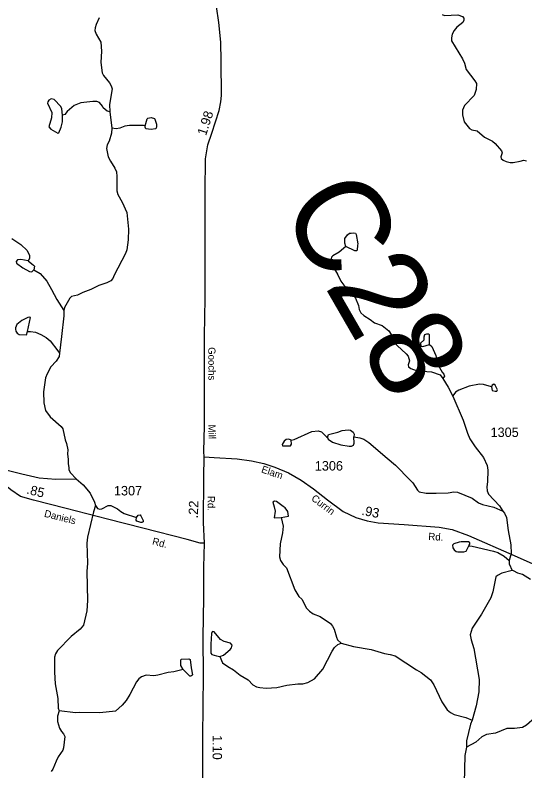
# Model space of a CAD drawing. Extents: x 2056842 to 2160602, y 826753 to 1016856.
# Drawn here: x 2084160 to 2090896, y 935892 to 945870 of the extents above; entities that cross this region are included whole.
import ezdxf

# ---------------------------------------------------------------- set-up
doc = ezdxf.new("R2010")
doc.units = 0
for name, color, linetype in [('Exist Hydrographic Creek Single Shore', 7, 'Continuous'), ('Exist Hydrographic Misc Water Feature', 7, 'Continuous'), ('Exist Hydrographic Pond Under 1500 Sq Ft', 7, 'Continuous'), ('Exist Road Secondary Mileage Hundredths English Label', 7, 'Continuous'), ('Exist Road Secondary Structure Culvert Number Label', 7, 'Continuous'), ('Exist Road Secondary Type 51 Attributed', 7, 'Continuous'), ('Exist Road Secondary Type 51 Label', 7, 'Continuous'), ('Exist Road Secondary Type 51 Number Label', 7, 'Continuous')]:
    doc.layers.add(name, color=color, linetype=linetype)

msp = doc.modelspace()

# ---------------------------------------------------------------- linework, layer by layer
at = {"layer": 'Exist Hydrographic Creek Single Shore'}
for points in [[(2085269.7, 945832.1), (2085229.9, 945746), (2085216.1, 945700), (2085214.2, 945667.9), (2085230.2, 945618), (2085290.7, 945514.4), (2085303, 945394.4), (2085293.6, 945242.3), (2085311.8, 945108.4), (2085328.2, 945074.6), (2085406.2, 944974.8), (2085430.6, 944934.6), (2085442.6, 944894.7), (2085405.2, 944690.7), (2085411.4, 944592.8)], [(2089801.2, 945876.2), (2089835.4, 945864.3), (2090011.1, 945872.8), (2090073.3, 945851.1), (2090089.3, 945831.1), (2090089.4, 945803.2), (2090075.6, 945771), (2089997.6, 945711), (2089961.9, 945666.8), (2089933.9, 945616.8), (2089924.1, 945570.7), (2089924.3, 945530.7), (2090073.2, 945291), (2090097.3, 945237.4), (2090121.5, 945153.2), (2090235.9, 945003.8), (2090256.1, 944965.7), (2090252.2, 944889.6), (2090224.6, 944807.8), (2090098.8, 944675.2), (2090073.2, 944613.1), (2090069.4, 944555.1), (2090095.6, 944459.4), (2090164, 944371.3), (2090195.8, 944355.6), (2090265.8, 944344), (2090362.1, 944258), (2090466.4, 944206.6), (2090504.5, 944176.6), (2090586.8, 944078.7), (2090594.7, 944051), (2090578.9, 943998.8), (2090583, 943976.8), (2090609.1, 943954.9), (2090649.1, 943935), (2090699.4, 943923.2), (2090739.1, 943923.3), (2090835.3, 943943.6), (2090883.1, 943953.8), (2090919, 943943.9)], [(2085411.4, 944592.8), (2085438, 944376.9)], [(2085438, 944376.9), (2085434.4, 944312.7), (2085404.6, 944204.7), (2085376.7, 944156.7), (2085367.2, 944108.7), (2085391.5, 944000.6), (2085419.5, 943940.9), (2085477.9, 943848.8), (2085499.9, 943801.1), (2085506.1, 943737), (2085502.6, 943551), (2085517, 943503.1), (2085575.3, 943401.2), (2085637.8, 943265.3), (2085658.5, 943045.4), (2085652.8, 942901.5), (2085635, 942769.6), (2085617.3, 942721.4), (2085468.3, 942437), (2085452.3, 942393.1), (2085424.4, 942360.8), (2085372.7, 942334.7), (2085264.6, 942300.5), (2085158.9, 942247.9), (2085055, 942205.8), (2084983.1, 942173.4), (2084903.3, 942153.1), (2084883.2, 942133.2), (2084813.6, 942009), (2084801.7, 941968.8)], [(2084114.9, 942918.9), (2084235.1, 942839.2), (2084319.4, 942763.6), (2084351.6, 942695.6), (2084351.8, 942655.6), (2084331.9, 942627.6)], [(2088530.7, 942814.5), (2088443.1, 942738.2), (2088359.2, 942692), (2088341.4, 942672.1), (2088331.3, 942628), (2088343.6, 942575.9), (2088425.8, 942442.2), (2088466.1, 942358.4), (2088502.4, 942304.5), (2088624.8, 942180.9), (2088657, 942132.9), (2088697.3, 942035), (2088705.4, 941983), (2088729.4, 941939.1), (2088765.7, 941903.3), (2088851.6, 941851.6), (2088910.1, 941805.8), (2089010.1, 941772.2), (2089098.2, 941700.5), (2089130.3, 941652.6), (2089172.8, 941546.7), (2089206.7, 941506.6), (2089329.2, 941399.1), (2089353.1, 941367.1), (2089369.6, 941307.3), (2089353.7, 941251.2), (2089359.7, 941227.1), (2089387.8, 941205.2), (2089473.7, 941171.6), (2089659.8, 941158.2), (2089775.8, 941118.4), (2089812.2, 941070.7)], [(2084331.9, 942627.6), (2084380.1, 942587.7), (2084404, 942569.8), (2084414.1, 942553.8), (2084408.4, 942505.8)], [(2084408.4, 942505.8), (2084492.4, 942458), (2084578.5, 942358.4), (2084642.9, 942248.6), (2084709.4, 942114.8), (2084801.9, 941969.1)], [(2084801.7, 941968.8), (2084803.9, 941900.9), (2084774.9, 941628.8), (2084745.3, 941404.6)], [(2089634.9, 941520.2), (2089666.9, 941494.3), (2089717.4, 941374.4), (2089745.7, 941258.6), (2089804.1, 941156.8), (2089824.2, 941130.8), (2089832.2, 941102.8), (2089812.3, 941070.7)], [(2084745.3, 941404.6), (2084743.8, 941360.7), (2084703.8, 941302.8), (2084630.1, 941226.6), (2084582.2, 941134.4), (2084560.4, 941080.3), (2084536.9, 940896.1), (2084539.4, 940750), (2084559.7, 940650.2), (2084622.2, 940564.5), (2084768.5, 940436.8), (2084792.6, 940409.1), (2084823, 940261.1), (2084839.1, 940215.2), (2084855.4, 940131.2), (2084851.6, 940077.1), (2084861.9, 940003.4), (2084862, 939943.3), (2084870.2, 939899.2), (2084868.3, 939867.4), (2084890.4, 939827.2), (2084966.5, 939747.5)], [(2089812.2, 941070.7), (2089882.4, 940956.7), (2089945, 940840.9)], [(2089945, 940840.9), (2090079.7, 940521.5), (2090138.2, 940349.6), (2090168.4, 940273.9), (2090236.8, 940170.1), (2090347.4, 940028.3), (2090395.8, 939924.6), (2090408, 939862.6), (2090402.4, 939706.6), (2090394.5, 939642.4), (2090398.7, 939590.5), (2090416.8, 939546.5), (2090559.3, 939392.9), (2090605.4, 939321.1)], [(2088634.7, 940303.1), (2088714.9, 940289.4), (2088766.9, 940271.6), (2088835, 940227.8), (2089075.5, 940018.5), (2089185.9, 939926.9), (2089378.4, 939731.4), (2089416.5, 939695.6), (2089475, 939597.8), (2089501, 939577.9), (2089591, 939558.2), (2089723.1, 939556.5), (2089883, 939563), (2089958.9, 939577.3), (2090007.1, 939573.5), (2090197.2, 939492.1), (2090283.3, 939432.3), (2090337.4, 939406.4), (2090487.5, 939373), (2090605.6, 939321.3)], [(2084966.5, 939747.5), (2085058.7, 939667.9), (2085151.3, 939560.3), (2085209.5, 939440.3), (2085221.7, 939396.4)], [(2085221.7, 939396.4), (2085194.1, 939312.3), (2085116.9, 938975.9), (2085109.4, 938900), (2085116, 938632.1), (2085106.5, 938524), (2085115.6, 938142.2), (2085107.9, 938006.2), (2085062.6, 937813.8), (2085018.8, 937761.9), (2084901, 937667.5), (2084721.6, 937481), (2084693.8, 937438.9), (2084682, 937390.9), (2084682.6, 937196.9), (2084689.1, 937039), (2084723.5, 936847), (2084730.1, 936718.8), (2084744.1, 936683.1)], [(2090605.4, 939321.1), (2090627.5, 939293.4), (2090651.9, 939237.4), (2090676.2, 939063.3), (2090709, 938875.6), (2090715.2, 938759.7), (2090689.6, 938667.3)], [(2087676.1, 939236.1), (2087702.5, 939124.3), (2087694.7, 939036.2), (2087663.4, 938888.2), (2087651.9, 938716.1), (2087667.9, 938668.2), (2087702.1, 938616.3), (2087746.2, 938570.4), (2087857.1, 938280.8), (2087907.4, 938193), (2087947.6, 938159.1), (2088009.9, 938039.3), (2088048, 937999.5), (2088098.1, 937963.6), (2088190.1, 937929.9), (2088326.5, 937836.4), (2088354.6, 937804.4), (2088376.7, 937764.5), (2088407.1, 937658.6), (2088421.2, 937622.6), (2088467.4, 937578.7)], [(2090725.9, 938535.6), (2090592, 938503.3), (2090532, 938473.1), (2090512.2, 938452.8), (2090470.8, 938256.8), (2090447.1, 938176.9), (2090323.8, 937960.2), (2090198.3, 937776.1), (2090174.5, 937690), (2090186.8, 937619.9), (2090221.3, 937508.2), (2090290.5, 937096.3), (2090288.8, 936936.2), (2090253.4, 936748.3), (2090200.3, 936560)], [(2090972.2, 938416.3), (2090866, 938484.2), (2090802, 938501.9), (2090745.9, 938531.6), (2090725.9, 938535.6)], [(2086863.9, 937403.8), (2086900.1, 937319.9), (2086972.3, 937268.1), (2087044.5, 937226.3), (2087134.7, 937156.6), (2087238.9, 937092.9), (2087303.1, 937027.1), (2087349.2, 937003.3), (2087395.1, 936991.4), (2087479.2, 936983.8), (2087619.1, 936992.2), (2087751.1, 937024.6), (2087895.1, 937039), (2087962.9, 937039.2), (2088029, 937057.5), (2088116.7, 937105.7), (2088224.4, 937234), (2088349.7, 937472.4), (2088381.4, 937522.5), (2088425.3, 937558.6), (2088467.4, 937578.7)], [(2088467.4, 937578.7), (2088633.5, 937533.3), (2088863.5, 937496), (2089041.7, 937442.6), (2089117.6, 937428.8), (2089181.8, 937409), (2089462.3, 937225.9), (2089526.5, 937190), (2089650.7, 937092.5), (2089693, 937028.7), (2089797.5, 936804.9), (2089867.9, 936699.2), (2089912, 936661.3), (2089959.9, 936637.5), (2090114.1, 936595.9), (2090200.3, 936560.2)], [(2086378.5, 937228.3), (2086258.7, 937199.9), (2086182.7, 937189.6), (2086046.7, 937153.2), (2085994.8, 937145.1), (2085890.9, 937154.8), (2085831, 937132.6), (2085794.9, 937108.4), (2085765, 937068.3), (2085677.6, 936900.1), (2085625.8, 936822), (2085574.1, 936757.8), (2085484.3, 936681.5), (2085278.4, 936658.8), (2085008.3, 936662), (2084956.5, 936657.9), (2084744.2, 936683.1)], [(2091569.6, 936774.5), (2091501.5, 936766.3), (2091301.8, 936707.6), (2091146, 936647.2), (2091028.1, 936590.9), (2090918.3, 936494.5), (2090864.4, 936466.3), (2090758.6, 936452.1), (2090658.5, 936451.7), (2090506.8, 936389.2), (2090388.9, 936370.9), (2090329, 936342.7), (2090249.1, 936272.4), (2090123.4, 936204)], [(2084744.1, 936683.1), (2084720.4, 936615), (2084720.5, 936542.8), (2084744.9, 936455), (2084770.9, 936411.2), (2084799.1, 936379.1), (2084815.2, 936347.3), (2084799.6, 936195.3), (2084789.7, 936163.1), (2084728.2, 936075.1), (2084702.1, 936018.9), (2084658.6, 935914.8), (2084634.6, 935882.8)], [(2090200.3, 936560), (2090178.2, 936508), (2090125.1, 936287.9), (2090123.3, 936204)], [(2090123.3, 936204), (2090103.7, 936095.8), (2090092.6, 935735.7), (2090078.8, 935671.7), (2090069.4, 935551.8), (2090002.2, 935283.5), (2089970.5, 935119.4), (2089985.4, 934919.6), (2090033.5, 934787.7), (2090100.1, 934673.7)]]:
    msp.add_lwpolyline(points, dxfattribs=at)
at = {"layer": 'Exist Hydrographic Misc Water Feature'}
for points in [[(2084787.9, 944546.9), (2084775.6, 944630.9), (2084763.5, 944662.8), (2084675.3, 944754.5), (2084637.2, 944762.4), (2084607.3, 944748.4), (2084591.5, 944724.3)], [(2085411.7, 944592.8), (2085375.6, 944602.8), (2085325.6, 944646.7), (2085315.5, 944666.5), (2085273.3, 944714.4), (2085239.2, 944730.3), (2085187.3, 944730.2), (2085029.5, 944709.7), (2084939.4, 944677.4), (2084847.8, 944595.1), (2084817.8, 944559), (2084787.9, 944546.9)], [(2084591.5, 944724.3), (2084587.4, 944708.3), (2084643.8, 944582.5), (2084640.1, 944512.4), (2084604.4, 944396.4), (2084630.4, 944364.4)], [(2084630.4, 944364.4), (2084724.5, 944312.7), (2084736.6, 944314.8), (2084770.5, 944388.8), (2084786.1, 944462.9), (2084787.9, 944546.9)], [(2085880.2, 944406.3), (2085856.2, 944410.2), (2085672.3, 944413.7), (2085608.3, 944401.5), (2085542.3, 944377.3), (2085494.3, 944369.1), (2085438.3, 944377)], [(2088530.9, 942814.7), (2088516.8, 942858.6), (2088518.6, 942918.7), (2088552.5, 942970.7), (2088576.4, 942988.8), (2088598.4, 942992.9)], [(2088598.4, 942992.9), (2088632.4, 942996.9), (2088656.4, 942989.1), (2088668.5, 942971.1), (2088688.8, 942849.2), (2088684.9, 942833.2)], [(2088684.9, 942833.2), (2088681, 942765.1), (2088671.2, 942757.1), (2088651.1, 942757.1), (2088530.9, 942814.7)], [(2084331.9, 942627.6), (2084237.8, 942643.3), (2084193.7, 942639.1), (2084175.8, 942615.1), (2084179.9, 942595.1), (2084264.2, 942531.3)], [(2084264.2, 942531.3), (2084348.3, 942485.6), (2084380.3, 942481.7), (2084408.4, 942505.8)], [(2084328.2, 941875.6), (2084250.3, 941839.4), (2084182.6, 941783.2), (2084164.5, 941741.2)], [(2084322.8, 941693.6), (2084362.2, 941875.8), (2084352.2, 941881.7), (2084328.2, 941875.6)], [(2084164.5, 941741.2), (2084164.5, 941723.1), (2084170.7, 941695.1), (2084189, 941671.1), (2084212.9, 941655.2), (2084308.9, 941647.6), (2084322.8, 941693.6)], [(2084322.8, 941693.6), (2084362.8, 941691.7), (2084430.7, 941681.9), (2084500.8, 941652.2), (2084569.1, 941612.4), (2084625.1, 941568.5), (2084725.6, 941436.9), (2084745.7, 941405)], [(2090454.7, 940960.7), (2090348.5, 940994.5), (2090296.4, 940998.3), (2090158.6, 940969.9), (2090022.7, 940919.4), (2089980.9, 940891.3), (2089945, 940841.2)], [(2087807.1, 940256.5), (2087848.9, 940264.7), (2088082.7, 940373.4), (2088162.4, 940381.7), (2088210.6, 940367.8), (2088274.8, 940300.1), (2088286.9, 940292.1)], [(2088286.9, 940292.1), (2088302.7, 940332), (2088424.7, 940364.4), (2088480.5, 940386.7), (2088560.5, 940394.9), (2088592.4, 940391), (2088628.5, 940363.1), (2088638.6, 940339.1), (2088634.7, 940303.1)], [(2088286.9, 940292.1), (2088294.9, 940272.1), (2088355, 940232.3), (2088463.1, 940194.6)], [(2088463.1, 940194.6), (2088573.2, 940179), (2088603.1, 940179.1), (2088631.2, 940191.1), (2088639, 940219.2), (2088634.7, 940303.1)], [(2083734.3, 939881.9), (2083760.4, 939898), (2083820.3, 939912.1), (2083868.2, 939910.3), (2083988.4, 939870.7), (2084056.5, 939860.8), (2084248.6, 939813.5), (2084478.7, 939762.2), (2084698.7, 939744.9), (2084966.7, 939747.8)], [(2087699.9, 939384.3), (2087615.6, 939446), (2087585.4, 939453.9), (2087567.6, 939437.8), (2087581.7, 939379.9)], [(2085222, 939396.5), (2085250.1, 939354.6), (2085278, 939346.8), (2085306.1, 939350.8), (2085389.7, 939395.1), (2085425.8, 939395.2), (2085514, 939353.4), (2085558.1, 939315.6), (2085602.2, 939291.7), (2085762.3, 939238.2)], [(2087581.7, 939379.9), (2087595.9, 939319.9), (2087584.2, 939233.9), (2087676.1, 939236.1)], [(2087676.1, 939236.1), (2087772.2, 939252.6), (2087763.8, 939316.4), (2087727.7, 939364.3), (2087699.9, 939384.3)], [(2090029, 938911.5), (2089957.1, 938889.3), (2089941.1, 938873.3), (2089943.3, 938837.3), (2089961.4, 938809.3), (2089989.5, 938789.4), (2090011.4, 938785.5)], [(2090011.4, 938785.5), (2090089.3, 938783.8), (2090119.5, 938791.8), (2090157.2, 938864)], [(2090157.2, 938864), (2090169.1, 938884), (2090167, 938904), (2090149, 938916), (2090053, 938917.7), (2090029, 938911.5)], [(2090157.2, 938864), (2090201.1, 938860.1), (2090481.4, 938792.9), (2090537.4, 938773.1), (2090623.5, 938727.4), (2090689.7, 938667.6)], [(2090689.6, 938667.3), (2090689.7, 938623.4), (2090725.9, 938535.6)], [(2086873.3, 937625.8), (2086790.9, 937725.5), (2086772.8, 937733.5), (2086763, 937729.4), (2086753.1, 937705.4), (2086747.4, 937565.4)], [(2086747.4, 937565.4), (2086747.8, 937445.4), (2086757.8, 937427.4), (2086820, 937411.7), (2086863.9, 937403.8)], [(2086863.9, 937403.8), (2086911.8, 937419.9), (2087001.6, 937496.2), (2087017.4, 937516.3), (2087027.5, 937552.3), (2087007.4, 937576.2), (2086921.3, 937597.9), (2086873.3, 937625.8)], [(2086378.5, 937228.3), (2086348.4, 937284.2), (2086348.1, 937352.1), (2086355.9, 937366.2), (2086454, 937370.5)], [(2086454, 937370.5), (2086472.2, 937360.5), (2086484.5, 937250.6), (2086502.8, 937158.7), (2086496.8, 937150.7)], [(2086496.8, 937150.7), (2086482.9, 937140.6), (2086470.8, 937142.6), (2086378.5, 937228.3)]]:
    msp.add_lwpolyline(points, dxfattribs=at)
at = {"layer": 'Exist Hydrographic Pond Under 1500 Sq Ft'}
for points in [[(2085880, 944406.2), (2085903.9, 944498.2), (2085911.7, 944510.2), (2085959.8, 944518.4), (2086003.8, 944504.7), (2086005.9, 944496.4)], [(2086005.9, 944496.4), (2086028.1, 944428.7), (2086030.2, 944400.7), (2086026, 944376.6), (2086016, 944368.6)], [(2086016, 944368.6), (2085956.1, 944360.3), (2085888.1, 944370.2), (2085880, 944390.1), (2085880, 944406.2)], [(2089594.4, 941658), (2089570.3, 941647.7), (2089558.5, 941617.8), (2089562.6, 941579.9), (2089518.8, 941539.5), (2089516.6, 941529.7)], [(2089634.9, 941520), (2089634.2, 941648), (2089624.3, 941658.1), (2089594.4, 941658)], [(2089516.6, 941529.7), (2089520.7, 941505.7), (2089526.8, 941497.7), (2089546.7, 941493.6), (2089634.9, 941520)], [(2090502.4, 940982.9), (2090486.3, 940996.7), (2090462.4, 940982.7), (2090454.4, 940960.6)], [(2090454.4, 940960.6), (2090464.6, 940912.5), (2090502.5, 940906.8)], [(2090502.5, 940906.8), (2090526.7, 940905), (2090532.7, 940922.9), (2090502.4, 940982.9)], [(2087714.8, 940246), (2087690.9, 940199.9), (2087695.1, 940184.1), (2087765, 940182.3)], [(2087806.9, 940256.3), (2087778.7, 940272.3), (2087742.8, 940268.1), (2087714.8, 940246)], [(2087765, 940182.3), (2087799.1, 940184.2), (2087811, 940204.3), (2087806.9, 940256.3)], [(2085762.2, 939238.2), (2085786, 939266.2), (2085814, 939270.2), (2085822, 939260.2)], [(2085822, 939260.2), (2085854.2, 939198.2), (2085850.2, 939180.2), (2085834.3, 939170.4), (2085820.5, 939170.4)], [(2085820.5, 939170.4), (2085770.3, 939188.1), (2085758.1, 939202.2), (2085762.2, 939238.2)]]:
    msp.add_lwpolyline(points, dxfattribs=at)
at = {"layer": 'Exist Road Secondary Type 51 Attributed'}
for points in [[(2086657.8, 940039.6), (2086653.8, 940107.1), (2086663.4, 940445.5), (2086661.8, 941015.6), (2086663.4, 941637.1), (2086669.8, 942129.2), (2086669.8, 942491.7), (2086673, 942967.8), (2086673, 943304.9), (2086673, 943647.9), (2086674.6, 943865.5), (2086674.6, 943972.7), (2086704.9, 944157.5), (2086760.8, 944311.2), (2086858.3, 944611.1), (2086877.5, 944723.1), (2086888.7, 944807.9), (2086880.7, 945262.8), (2086877.5, 945514.1), (2086853.5, 945772.6), (2086819.9, 945982.2)], [(2086662.4, 938897), (2086606.5, 938897), (2086431.8, 938947), (2085847.6, 939095.3), (2085382.3, 939217), (2084834.5, 939357.6), (2084403.5, 939464.3), (2084229.2, 939512.3), (2084101.3, 939600.3), (2083963.8, 939715.5), (2083885.5, 939832.3), (2083815.2, 939967.5), (2083754.5, 940130.7), (2083710.5, 940416.3), (2083679.7, 940646.4), (2083666.1, 940747.2), (2083651.7, 940847.2), (2083620.1, 941068.4), (2083607.4, 941175.6), (2083599.4, 941277.2)], [(2086662.4, 938897), (2086651.4, 939171.8), (2086654.6, 939767.5), (2086657.8, 940039.6)], [(2086657.8, 940039.6), (2086790.5, 940031.1), (2087094.3, 940010.3), (2087281.4, 939984.7), (2087445.3, 939951.2), (2087594, 939900), (2087771.5, 939824.8), (2087937.8, 939732), (2088104.1, 939613.6), (2088288.9, 939470.2), (2088496.8, 939315), (2088661.5, 939238.2), (2088812.8, 939193.7), (2088956.7, 939166.5), (2089300.5, 939144.1), (2089765, 939110.6), (2089932.9, 939077), (2090152, 939000.2), (2090753.7, 938735), (2091239.2, 938520.9)], [(2086615, 933065.8), (2086615.5, 933274.5), (2086622.7, 933694.6), (2086631.5, 934473), (2086637.1, 935168.3), (2086639.5, 935831.6), (2086641.1, 936342.9), (2086647.5, 937151), (2086645.1, 937659.1), (2086651.6, 938176.1), (2086654.8, 938582.5), (2086662.4, 938897)]]:
    msp.add_lwpolyline(points, dxfattribs=at)

# ---------------------------------------------------------------- texts
at = {"layer": 'Exist Road Secondary Mileage Hundredths English Label'}
for s, rotation, p in [('1.98', 71.99804, (2086682, 944270.9)), ('.85', 346.0978, (2084304.1, 939553.3)), ('.22', 87.78717, (2086574.4, 939224.4)), ('.93', 349.29624, (2088731.3, 939272.7)), ('1.10', 269.71831, (2086770.4, 936364.6))]:
    msp.add_text(s, height=125, rotation=rotation, dxfattribs=at).set_placement(p)
at = {"layer": 'Exist Road Secondary Structure Culvert Number Label'}
msp.add_text('C28', height=1230.31, rotation=300, dxfattribs=at).set_placement((2087645.8, 943325.3))
at = {"layer": 'Exist Road Secondary Type 51 Label'}
for s, rotation, p in [('Goochs', 270.33486, (2086712.3, 941485.9)), ('Mill', 270.99142, (2086713.6, 940463.2)), ('Elam', 341.04248, (2087405.4, 939834.8)), ('Rd.', 270.19146, (2086704.3, 939520.4)), ('Currin', 322.58644, (2088065.8, 939472.7)), ('Daniels', 345.78953, (2084537.5, 939248.4)), ('Rd.', 345.49354, (2085965, 938881.9)), ('Rd.', 356.57465, (2089617.7, 938941.2))]:
    msp.add_text(s, height=95, rotation=rotation, dxfattribs=at).set_placement(p)
at = {"layer": 'Exist Road Secondary Type 51 Number Label'}
for s, p in [('1305', (2090442.5, 940299.7)), ('1306', (2088119.9, 939856.8)), ('1307', (2085466, 939528.3))]:
    msp.add_text(s, height=125, dxfattribs=at).set_placement(p)

doc.saveas('drawing.dxf')
